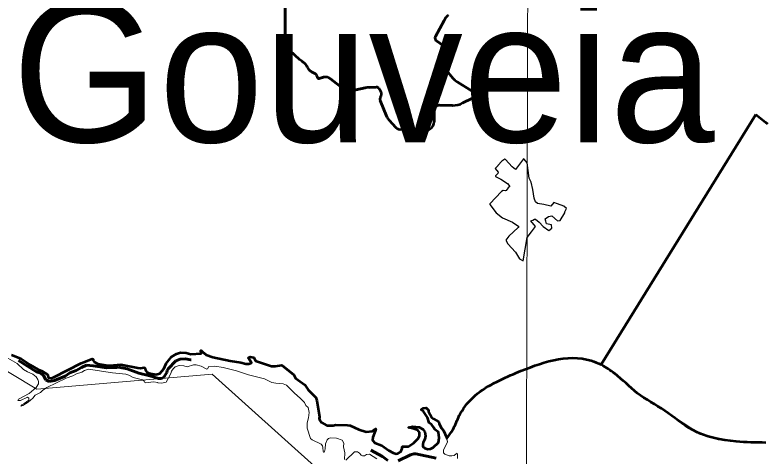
# Model space of a CAD drawing. Extents: x -1643653 to 4543381, y 1624270 to 13878484.
# Drawn here: x 800823 to 803482, y 9016602 to 9018168 of the extents above; entities that cross this region are included whole.
import ezdxf

# ---------------------------------------------------------------- set-up
doc = ezdxf.new("R2010")
doc.units = 0
doc.header["$LTSCALE"] = 200
doc.linetypes.add('LONG_DASH_SHORT_DASH', pattern=[9.9, 6, -1.2, 1.5, -1.2])
for name, color, linetype, lineweight in [('1', 7, 'Continuous', 13), ('21', 7, 'Continuous', 25), ('28', 7, 'Continuous', 53), ('29', 7, 'Continuous', 13)]:
    doc.layers.add(name, color=color, linetype=linetype, lineweight=lineweight)

msp = doc.modelspace()

# ---------------------------------------------------------------- linework, layer by layer
at = {"layer": '1'}
for points in [[(802658.4, 9024448.3), (802635.4, 9016230.4), (802613.7, 9008888.5)], [(807126, 9013554.3), (805831.2, 9014683.5), (804956.4, 9014561), (803779.5, 9015538.2), (802903.5, 9015653.1), (801522.3, 9016894.9), (800901.2, 9016842.4), (800376.3, 9017157.5), (799886.4, 9016711.1), (799746.4, 9016868.7), (799540.1, 9016834.7), (799794.2, 9017234.1), (799926.4, 9018248.5), (800734.8, 9018666.7), (801270.7, 9019718.2), (802746.2, 9020198.7), (804393.9, 9022148.4), (804477.4, 9023011.8), (804881.1, 9023304.3), (805354.3, 9023555), (806014.4, 9022695.6), (806410.3, 9021665.8)], [(802148.5, 9016624.7), (802123.7, 9016642.8), (802099.2, 9016651.8), (802090.3, 9016660.7), (802092.1, 9016672.2), (802100.5, 9016693), (802102.2, 9016700.9), (802101.4, 9016701.1), (802097.6, 9016699.6), (802090.4, 9016692.7), (802068.8, 9016690.5), (802042.7, 9016698.6), (802011.2, 9016712.7), (802002.3, 9016714.3), (801960.8, 9016715.9), (801951, 9016713.3), (801928.5, 9016713.8), (801910.2, 9016723.4), (801903.6, 9016731.3), (801901.7, 9016737.9), (801902.3, 9016743.6), (801893.3, 9016801.8), (801889.7, 9016812.6), (801862.4, 9016839.9), (801851.3, 9016856.9), (801817.8, 9016881.5), (801811.2, 9016892.5), (801769.1, 9016927.1), (801747.1, 9016923.3), (801732.2, 9016923.1), (801676.1, 9016942.8), (801669.5, 9016954.4), (801656.5, 9016956.3), (801651.2, 9016954.6), (801652, 9016950.9), (801661.2, 9016935.1), (801652.2, 9016932), (801641.4, 9016932), (801624.2, 9016936.5), (801586.6, 9016941.9), (801524.8, 9016956), (801500.6, 9016963.4), (801487.5, 9016973.9), (801483.2, 9016978.8), (801481.5, 9016978.8), (801482.7, 9016969), (801446.8, 9016966.2), (801429.6, 9016971.3), (801409.7, 9016972), (801396.3, 9016967.4), (801377.5, 9016957), (801359.4, 9016933.4), (801350.8, 9016913.5), (801336.4, 9016897.3), (801322.2, 9016894.1), (801298, 9016898.9), (801290.8, 9016902.2), (801287, 9016906.9), (801283.9, 9016916.1), (801281, 9016918.6), (801268.4, 9016916.8), (801258.6, 9016917.2), (801198, 9016929.4), (801159.6, 9016926.4), (801145.2, 9016927.1)], [(800798, 9016952.4), (800831.4, 9016933.4), (800853.9, 9016912.1), (800867.5, 9016903.2), (800886.4, 9016894.7), (800898.7, 9016885.5), (800904.6, 9016875.8), (800906.7, 9016868.8), (800906.4, 9016861.4), (800898.3, 9016848), (800873.7, 9016826.9), (800835.2, 9016806.2)], [(801145.2, 9016927.1), (801117.5, 9016932.3), (801103.4, 9016938.9), (801100.9, 9016943.8), (801100.1, 9016947.9), (801096.3, 9016949.5), (801057.6, 9016933.9), (800961.4, 9016884), (800951.9, 9016881.5), (800942.4, 9016882), (800937.9, 9016893.9), (800919.6, 9016906.3), (800905.5, 9016912.1), (800877.1, 9016928.4), (800844.3, 9016950.2), (800811, 9016963.5)], [(801359.3, 9016867.1), (801375.7, 9016897.5), (801377.8, 9016906.2), (801383.6, 9016914.6), (801391.3, 9016920.8), (801404.8, 9016926.4), (801422.3, 9016925.3), (801433.6, 9016920.7), (801456.1, 9016928.7), (801465.3, 9016928.7), (801482.9, 9016923.2), (801503.2, 9016913.1), (801505.7, 9016914.3), (801510.2, 9016922.7), (801531.9, 9016923.8), (801560.8, 9016918.8), (801608.4, 9016907), (801650.8, 9016892.9), (801707.4, 9016878.8), (801733.6, 9016866.1), (801748.5, 9016862.8), (801774.4, 9016861.1), (801785.7, 9016856.3), (801814.6, 9016827.5), (801834.5, 9016810.5), (801849.6, 9016794.4), (801854.2, 9016784.1), (801863, 9016776.5), (801866.4, 9016759), (801863.8, 9016740.3), (801858.7, 9016722.8), (801859.4, 9016703.4), (801871.4, 9016667.3), (801876.8, 9016662.4), (801908.5, 9016647.2), (801913, 9016641), (801914.9, 9016634.8), (801916, 9016620.6), (801917.4, 9016619.1), (801919.1, 9016618.9), (801920.4, 9016620.9), (801923.3, 9016631), (801924.4, 9016648.7), (801929.6, 9016662), (801934.4, 9016667.3), (801941.5, 9016669.8), (801962.7, 9016668.6), (801983.2, 9016660.7), (801989.2, 9016650), (801988.1, 9016637.2), (801992.3, 9016616.6), (801991, 9016593.2)], [(802901.9, 9016929.1), (802933.7, 9016908.9), (802972.2, 9016878.1), (803014.1, 9016839.8), (803064.7, 9016805), (803114, 9016773.9), (803161.2, 9016741.5), (803250.5, 9016684.2), (803317.8, 9016663.7), (803410.1, 9016654.5), (803479.7, 9016652.3), (803484.7, 9016652.3)], [(800835.2, 9016806.2), (800833.2, 9016802), (800842.5, 9016801.8), (800868.1, 9016813.8), (800872.6, 9016810), (800872.6, 9016803.6), (800856.1, 9016791.2), (800847, 9016786.2), (800843.4, 9016782.2), (800851.6, 9016784.4), (800870.1, 9016795.5), (800886.5, 9016810), (800895.3, 9016820.7), (800914.1, 9016830.6), (800921.3, 9016837.8), (800935.7, 9016848.2), (801004.8, 9016880.6), (801027.8, 9016888.7), (801041.6, 9016896.5), (801060.4, 9016902.5), (801069.3, 9016908), (801084.1, 9016913.1), (801168.8, 9016900.3), (801216.5, 9016895.1), (801226.3, 9016892), (801241.6, 9016883.9), (801274.7, 9016874.9), (801281.3, 9016870.1), (801282.8, 9016867.3), (801287.4, 9016865), (801314.1, 9016867.8), (801329.1, 9016865.9), (801329.8, 9016864.2), (801342.8, 9016862.9), (801359.3, 9016867.1)], [(802392, 9016596.4), (802392.5, 9016610.8), (802390.9, 9016614.4), (802390.5, 9016614.6), (802386.8, 9016613.2), (802380.6, 9016607), (802371.6, 9016605.2), (802362, 9016605.5), (802347.1, 9016611.2), (802342.1, 9016616.1), (802342.4, 9016625.3), (802356.5, 9016655.5), (802352.9, 9016671.6), (802342.9, 9016695.3), (802335.3, 9016703.4), (802327.1, 9016718.9), (802325.3, 9016726.4), (802306.4, 9016736.6), (802300.8, 9016741.5), (802289.1, 9016762.3), (802288.7, 9016767.4), (802281.4, 9016775.7), (802271, 9016774.1), (802265.4, 9016771.7), (802263.4, 9016768.8), (802271.6, 9016762.5), (802285.4, 9016741.5), (802291.7, 9016722.7), (802300.2, 9016716.8)], [(802300.2, 9016716.8), (802308.2, 9016706), (802311.7, 9016698.5), (802324.8, 9016689.4), (802327.5, 9016670), (802324.1, 9016653.4), (802305.3, 9016635.7), (802296, 9016630.5), (802287.4, 9016629.8), (802276.2, 9016632.7), (802269.5, 9016638.7), (802268.7, 9016645.8), (802270.4, 9016652.9), (802276.5, 9016664.3), (802278.3, 9016676.2), (802276.5, 9016690.3), (802268.8, 9016700.1), (802256.2, 9016707.4), (802233.4, 9016709.3), (802218.7, 9016706.7), (802218, 9016706), (802234.2, 9016703), (802251.9, 9016697), (802257.6, 9016688.2), (802257.3, 9016676.3), (802252.2, 9016667.1), (802237.7, 9016651.5), (802218.3, 9016638.8), (802196.6, 9016638.7), (802195.5, 9016636.3), (802195.7, 9016631.1), (802190.8, 9016620.2), (802181, 9016613.4), (802175, 9016612.4), (802164.1, 9016615.8), (802148.5, 9016624.7)], [(802392, 9016596.4), (802392.5, 9016610.8), (802390.9, 9016614.4), (802390.5, 9016614.6), (802386.8, 9016613.2), (802380.6, 9016607), (802371.6, 9016605.2), (802362, 9016605.5), (802347.1, 9016611.2), (802342.1, 9016616.1), (802342.4, 9016625.3), (802356.5, 9016655.5), (802353.6, 9016668.4)], [(801996.6, 9016590.9), (802027.1, 9016620.2), (802037.2, 9016620.4), (802045, 9016615.1), (802050.6, 9016608.2), (802055.8, 9016606), (802062.3, 9016606), (802069.5, 9016610.2), (802079.7, 9016611.3), (802105.8, 9016595.2)]]:
    msp.add_lwpolyline(points, dxfattribs=at)
at = {"layer": '1', "linetype": 'LONG_DASH_SHORT_DASH', "lineweight": 60}
for points in [[(800835.3, 9016944.2), (800900, 9016904), (800915.4, 9016898.6), (800924, 9016890), (800932.3, 9016874.8), (800943.8, 9016868.8), (800963.6, 9016872.6), (801000.8, 9016888.6), (801017.2, 9016899.7), (801040.6, 9016908.5), (801058.8, 9016919.3), (801076.3, 9016926.7), (801100.2, 9016925.2), (801148.7, 9016917.4), (801183.3, 9016918.5), (801190.2, 9016920.2), (801221.3, 9016913.7), (801262.8, 9016899.2), (801301.3, 9016889.1), (801332.4, 9016879.6), (801342.8, 9016879.8), (801350.6, 9016884.3), (801361.8, 9016901.2), (801363.3, 9016908.1), (801366.8, 9016914.1), (801393.2, 9016942.9), (801408.9, 9016948.3), (801426.3, 9016950), (801447, 9016946.4), (801447.4, 9016946.4)], [(802085, 9016625.6), (802126.6, 9016603.5), (802145.5, 9016589)], [(802181.6, 9016588.4), (802225.7, 9016609.1), (802237.7, 9016612.8), (802243.8, 9016613), (802316.9, 9016597.7)]]:
    msp.add_lwpolyline(points, dxfattribs=at)
at = {"layer": '1', "lineweight": 35}
msp.add_lwpolyline([(803479.7, 9016652.3), (803410.1, 9016654.5), (803317.8, 9016663.7), (803250.5, 9016684.2), (803161.2, 9016741.5), (803114, 9016773.9), (803064.7, 9016805), (803014.1, 9016839.8), (802972.2, 9016878.1), (802933.7, 9016908.9), (802901.9, 9016929.1)], dxfattribs=at)
at = {"layer": '1', "lineweight": 25}
msp.add_spline([(814781, 9009175.5), (814787.2, 9009173.4), (814796.9, 9009173.4), (814799.4, 9009172.4), (814805.1, 9009174.5), (814805.6, 9009176.5), (814811.7, 9009179.5), (814811.7, 9009179.5), (814801.5, 9009181), (814790.7, 9009181.5), (814784.1, 9009183.1), (814777.4, 9009185.1), (814778.4, 9009175.5)], degree=3, dxfattribs=at)
at = {"layer": '1'}
msp.add_spline([(802353.6, 9016668.4), (802375.3, 9016698.6), (802398.5, 9016748.1), (802446, 9016811.5), (802521.4, 9016863.3), (802600.6, 9016899.9), (802865.8, 9016943.3), (802901.9, 9016929.1)], degree=3, dxfattribs=at)
at = {"layer": '1', "lineweight": 35}
msp.add_spline([(802355.6, 9016668.9), (802375.3, 9016698.6), (802398.5, 9016748.1), (802446, 9016811.5), (802521.4, 9016863.3), (802600.6, 9016899.9), (802865.8, 9016943.3), (802901.9, 9016929.1)], degree=3, dxfattribs=at)
at = {"layer": '21'}
for points in [[(802639.3, 9017643.9), (802628.2, 9017657.3), (802625.6, 9017658), (802597.7, 9017621.1), (802585.8, 9017630.2), (802562.7, 9017656.7), (802559.4, 9017657.4), (802549.7, 9017650), (802535.4, 9017634.7), (802535.8, 9017635)], [(802639, 9017379.3), (802654.1, 9017400.3), (802668, 9017418.3), (802652.1, 9017438.3), (802659.1, 9017441.3), (802665, 9017444.3), (802668, 9017444.3), (802682, 9017434.3), (802696, 9017418.3), (802716, 9017404.3), (802726, 9017412.3), (802725, 9017424.3), (802708, 9017428.3), (802705, 9017437.3), (802703, 9017446.3), (802715, 9017454.3), (802727, 9017456.3), (802747, 9017438.3), (802756, 9017440.3), (802773, 9017467.3), (802773, 9017470.3), (802779, 9017482.3), (802769, 9017490.3), (802747, 9017499.2), (802734, 9017503.2), (802723, 9017491.3), (802698, 9017496.2), (802676, 9017500.2), (802668, 9017506.2), (802664, 9017519.2), (802659.1, 9017550.2), (802653.1, 9017576.2), (802646.1, 9017590.2), (802639.3, 9017643.9)], [(802535.8, 9017635), (802526.1, 9017624.2), (802536.1, 9017611.1), (802535.2, 9017607), (802526.4, 9017598.2), (802526.4, 9017596), (802546, 9017586.9), (802568.8, 9017571.4), (802577.4, 9017560.3), (802571.2, 9017555.3), (802564.9, 9017546.8), (802561, 9017544.5), (802554.2, 9017546.5), (802547.9, 9017542.8), (802507.2, 9017499.4), (802507.1, 9017497.2), (802528.8, 9017466.7), (802551.7, 9017449.2), (802587.1, 9017434.3), (802608.9, 9017418.9), (802607.4, 9017415.5), (802574.4, 9017384.3), (802563, 9017369.9), (802570.8, 9017357.7), (802597.7, 9017327.5), (802612.3, 9017304.6), (802624.3, 9017297), (802639, 9017379.3)]]:
    msp.add_lwpolyline(points, dxfattribs=at)
at = {"layer": '28'}
for p, q in [((801781.1, 9018048.7), (801781.1, 9019089.3)), ((802344.4, 9018148.6), (802313.6, 9018092.2)), ((802317.4, 9018076.5), (802361.5, 9018046.3)), ((802363.9, 9018020.2), (802343.3, 9017999.8)), ((801865.8, 9017974.1), (801863.9, 9017976)), ((801889, 9017959.5), (801874.9, 9017967.3)), ((802342.6, 9017985), (802375.8, 9017944.7)), ((801894.2, 9017949.1), (801894.1, 9017951)), ((801916.6, 9017947.5), (801901.7, 9017943.4)), ((801988.5, 9017905.9), (801942.3, 9017942.3)), ((802064.4, 9017909.9), (802014.8, 9017899.7)), ((802104.1, 9017913), (802079.7, 9017911.8)), ((802119.3, 9017899.4), (802112.8, 9017908.7)), ((802390.8, 9017931.8), (802444.6, 9017898.8)), ((802118.2, 9017875.4), (802121.1, 9017882.1)), ((802142, 9017807.5), (802118.2, 9017865.4)), ((802443.4, 9017872.6), (802411.3, 9017856.5)), ((802309, 9017828.5), (802309, 9017790)), ((802901.9, 9016929.1), (803450, 9017815.2)), ((802173.8, 9017769.4), (802149.6, 9017795.5)), ((802220.1, 9017769.2), (802192.6, 9017763.4)), ((802249.4, 9017753.3), (802238.1, 9017764.2)), ((802295.3, 9017764.7), (802274, 9017751))]:
    msp.add_line(p, q, dxfattribs=at)
for points in [[(801850.1, 9017997.2), (801839.8, 9018004.7), (801832, 9018011), (801798.5, 9018041.1)], [(801858.8, 9017984.1), (801858.6, 9017984.7), (801857.8, 9017986.8)], [(802374.5, 9017848), (802373.1, 9017848), (802329.2, 9017848.5)], [(803450, 9017815.2), (803484.1, 9017788.5), (803491.2, 9017782.9)], [(801145.2, 9016927.1), (801159.6, 9016926.4), (801198, 9016929.4), (801258.6, 9016917.2), (801268.4, 9016916.8), (801281, 9016918.6), (801283.9, 9016916.1), (801287, 9016906.9), (801290.8, 9016902.2), (801298, 9016898.9), (801322.2, 9016894.1), (801336.4, 9016897.3), (801350.8, 9016913.5), (801359.4, 9016933.4), (801377.5, 9016957), (801396.3, 9016967.4), (801409.7, 9016972), (801429.6, 9016971.3), (801446.8, 9016966.2), (801482.7, 9016969), (801481.5, 9016978.8), (801483.2, 9016978.8), (801487.5, 9016973.9), (801500.6, 9016963.4), (801524.8, 9016956), (801586.6, 9016941.9), (801624.2, 9016936.5), (801641.4, 9016932), (801652.2, 9016932), (801661.2, 9016935.1), (801652, 9016950.9), (801651.2, 9016954.6), (801656.5, 9016956.3), (801669.5, 9016954.4), (801676.1, 9016942.8), (801732.2, 9016923.1), (801747.1, 9016923.3), (801769.1, 9016927.1), (801811.2, 9016892.5), (801817.8, 9016881.5), (801851.3, 9016856.9), (801862.4, 9016839.9), (801889.7, 9016812.6), (801893.3, 9016801.8), (801902.3, 9016743.6), (801901.7, 9016737.9), (801903.6, 9016731.3), (801910.2, 9016723.4), (801928.5, 9016713.8), (801951, 9016713.3), (801960.8, 9016715.9), (802002.3, 9016714.3), (802011.2, 9016712.7), (802042.7, 9016698.6), (802068.8, 9016690.5), (802090.4, 9016692.7), (802097.6, 9016699.6), (802101.4, 9016701.1), (802102.2, 9016700.9), (802100.5, 9016693), (802092.1, 9016672.2), (802090.3, 9016660.7), (802099.2, 9016651.8), (802123.7, 9016642.8), (802148.5, 9016624.7)], [(800811, 9016963.5), (800844.3, 9016950.2), (800877.1, 9016928.4), (800905.5, 9016912.1), (800919.6, 9016906.3), (800937.9, 9016893.9), (800942.4, 9016882), (800951.9, 9016881.5), (800961.4, 9016884), (801057.6, 9016933.9), (801096.3, 9016949.5), (801100.1, 9016947.9), (801100.9, 9016943.8), (801103.4, 9016938.9), (801117.5, 9016932.3), (801145.2, 9016927.1)], [(802300.2, 9016716.8), (802291.7, 9016722.7), (802285.4, 9016741.5), (802271.6, 9016762.5), (802263.4, 9016768.8), (802265.4, 9016771.7), (802271, 9016774.1), (802281.4, 9016775.7), (802288.7, 9016767.4), (802289.1, 9016762.3), (802300.8, 9016741.5), (802306.4, 9016736.6), (802325.3, 9016726.4), (802327.1, 9016718.9), (802335.3, 9016703.4), (802342.9, 9016695.3), (802352.9, 9016671.6), (802353.8, 9016667.3), (802354.6, 9016667.5)], [(802148.5, 9016624.7), (802164.1, 9016615.8), (802175, 9016612.4), (802181, 9016613.4), (802190.8, 9016620.2), (802195.7, 9016631.1), (802195.5, 9016636.3), (802196.6, 9016638.7), (802218.3, 9016638.8), (802237.7, 9016651.5), (802252.2, 9016667.1), (802257.3, 9016676.3), (802257.6, 9016688.2), (802251.9, 9016697), (802234.2, 9016703), (802218, 9016706), (802218.7, 9016706.7), (802233.4, 9016709.3), (802256.2, 9016707.4), (802268.8, 9016700.1), (802276.5, 9016690.3), (802278.3, 9016676.2), (802276.5, 9016664.3), (802270.4, 9016652.9), (802268.7, 9016645.8), (802269.5, 9016638.7), (802276.2, 9016632.7), (802287.4, 9016629.8), (802296, 9016630.5), (802305.3, 9016635.7), (802324.1, 9016653.4), (802327.5, 9016670), (802324.8, 9016689.4), (802311.7, 9016698.5), (802308.2, 9016706), (802300.2, 9016716.8)]]:
    msp.add_lwpolyline(points, dxfattribs=at)
msp.add_lwpolyline([(801858.8, 9017984.1), (801857.8, 9017986.8), (801858.6, 9017984.7)], close=True, dxfattribs=at)
for centre, radius, start, end in [((802414.6, 9018110.3), 80, 133.4342, 151.4208), ((802324.1, 9018086.4), 12, 151.4208, 235.6167), ((801778.5, 9018018.8), 30, 48.0413, 84.9827), ((802351.9, 9018032.3), 17, 314.8639, 55.6167), ((801837.1, 9017979.4), 22, 19.7572, 53.9485), ((802351.1, 9017992), 11, 134.8639, 219.5517), ((801879.5, 9017991.5), 22, 199.7572, 224.698), ((801894.2, 9018002.3), 40, 224.698, 241.062), ((801884.1, 9017950.7), 10, 1.3526, 61.062), ((801900.1, 9017949.2), 6, 181.3526, 285.438), ((801924.3, 9017919.6), 29, 51.7184, 105.438), ((802422.1, 9017983), 60, 219.5517, 238.4863), ((802084.5, 9017811.9), 100, 92.7632, 101.6452), ((802104.6, 9017903), 10, 34.7826, 92.7632), ((802008.3, 9017931), 32, 231.7184, 281.6452), ((802104.5, 9017889.1), 18, 337.1117, 34.7826), ((802436.7, 9017886), 15, 296.6895, 58.4863), ((802130.2, 9017870.3), 13, 157.1117, 202.3647), ((802375.4, 9017928), 80, 269.326, 296.6895), ((802329, 9017828.5), 20, 89.326, 180.122), ((802179, 9017822.7), 40, 202.3647, 222.7956), ((802279, 9017789.9), 30, 302.7566, 0.122), ((802188.5, 9017783), 20, 222.7956, 281.8955), ((802224.3, 9017749.7), 20, 46.4119, 101.8955), ((802263.2, 9017767.8), 20, 226.4119, 302.7566)]:
    msp.add_arc(centre, radius, start, end, dxfattribs=at)
msp.add_spline([(802354.6, 9016667.5), (802375.3, 9016698.6), (802398.5, 9016748.1), (802446, 9016811.5), (802521.4, 9016863.3), (802600.6, 9016899.9), (802865.8, 9016943.3), (802901.9, 9016929.1)], degree=3, dxfattribs=at)
at = {"layer": '29', "lineweight": 53}
for p, q in [((801781.1, 9019089.3), (801781.1, 9018048.7)), ((802313.6, 9018092.2), (802344.4, 9018148.6)), ((802361.5, 9018046.3), (802317.4, 9018076.5)), ((801798.5, 9018041.1), (801832, 9018011)), ((802343.3, 9017999.8), (802363.9, 9018020.2)), ((801839.8, 9018004.7), (801850.1, 9017997.2)), ((801858.6, 9017984.7), (801857.8, 9017986.8)), ((801858.6, 9017984.7), (801858.8, 9017984.1)), ((801863.9, 9017976), (801865.8, 9017974.1)), ((801874.9, 9017967.3), (801889, 9017959.5)), ((802375.8, 9017944.7), (802342.6, 9017985)), ((801894.1, 9017951), (801894.2, 9017949.1)), ((801901.7, 9017943.4), (801916.6, 9017947.5)), ((801942.3, 9017942.3), (801988.5, 9017905.9)), ((802014.8, 9017899.7), (802064.4, 9017909.9)), ((802079.7, 9017911.8), (802104.1, 9017913)), ((802112.8, 9017908.7), (802119.3, 9017899.4)), ((802444.6, 9017898.8), (802390.8, 9017931.8)), ((802121.1, 9017882.1), (802118.2, 9017875.4)), ((802118.2, 9017865.4), (802142, 9017807.5)), ((802411.3, 9017856.5), (802443.4, 9017872.6)), ((802309, 9017790), (802309, 9017828.5)), ((802901.9, 9016929.1), (803450, 9017815.2)), ((802149.6, 9017795.5), (802173.8, 9017769.4)), ((802192.6, 9017763.4), (802220.1, 9017769.2)), ((802238.1, 9017764.2), (802249.4, 9017753.3)), ((802274, 9017751), (802295.3, 9017764.7))]:
    msp.add_line(p, q, dxfattribs=at)
for points in [[(802329.2, 9017848.5), (802373.1, 9017848), (802374.5, 9017848)], [(803450, 9017815.2), (803484.1, 9017788.5), (803491.2, 9017782.9)]]:
    msp.add_lwpolyline(points, dxfattribs=at)
for centre, radius, start, end in [((802414.6, 9018110.3), 80, 133.4342, 151.4208), ((802324.1, 9018086.4), 12, 151.4208, 235.6167), ((801778.5, 9018018.8), 30, 48.0413, 84.9827), ((802351.9, 9018032.3), 17, 314.8639, 55.6167), ((801837.1, 9017979.4), 22, 19.7572, 53.9485), ((802351.1, 9017992), 11, 134.8639, 219.5517), ((801879.5, 9017991.5), 22, 199.7572, 224.698), ((801894.2, 9018002.3), 40, 224.698, 241.062), ((801884.1, 9017950.7), 10, 1.3526, 61.062), ((801900.1, 9017949.2), 6, 181.3526, 285.438), ((801924.3, 9017919.6), 29, 51.7184, 105.438), ((802422.1, 9017983), 60, 219.5517, 238.4863), ((802084.5, 9017811.9), 100, 92.7632, 101.6452), ((802104.6, 9017903), 10, 34.7826, 92.7632), ((802008.3, 9017931), 32, 231.7184, 281.6452), ((802104.5, 9017889.1), 18, 337.1117, 34.7826), ((802436.7, 9017886), 15, 296.6895, 58.4863), ((802130.2, 9017870.3), 13, 157.1117, 202.3647), ((802375.4, 9017928), 80, 269.326, 296.6895), ((802329, 9017828.5), 20, 89.326, 180.122), ((802179, 9017822.7), 40, 202.3647, 222.7956), ((802279, 9017789.9), 30, 302.7566, 0.122), ((802188.5, 9017783), 20, 222.7956, 281.8955), ((802224.3, 9017749.7), 20, 46.4119, 101.8955), ((802263.2, 9017767.8), 20, 226.4119, 302.7566)]:
    msp.add_arc(centre, radius, start, end, dxfattribs=at)
msp.add_spline([(803484.7, 9016652.3), (803379.9, 9016656.3), (803224.8, 9016697.6), (803127.1, 9016765.4), (803029.4, 9016828.2), (802949.5, 9016897.2), (802901.9, 9016929.1)], degree=3, dxfattribs=at)

# ---------------------------------------------------------------- texts
at = {"layer": '1'}
msp.add_text('Gouveia', height=500, dxfattribs=at).set_placement((800813, 9017717.6))

doc.saveas('drawing.dxf')
